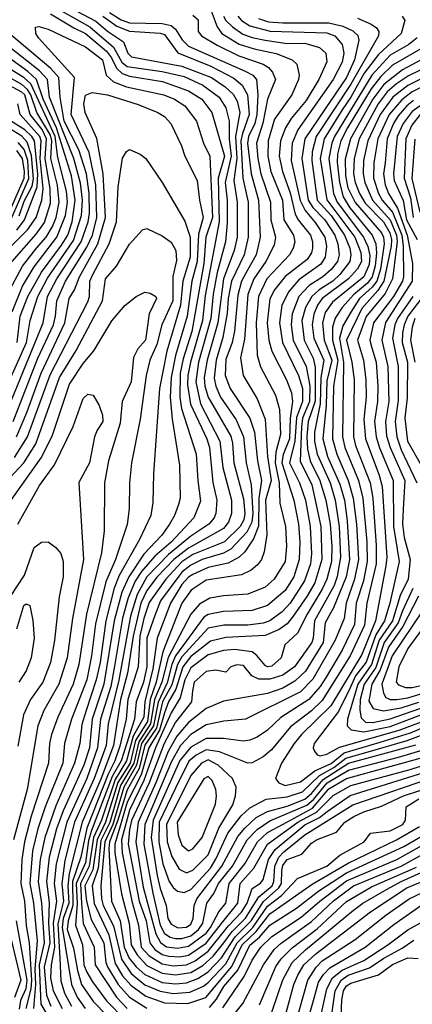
# Model space of a CAD drawing. Extents: x 501367 to 657802, y 482273 to 547541.
# Tile 654 of 656: x 636125 to 637915, y 485634 to 490128. Entities that reach past the tile are written whole.
import ezdxf

# ---------------------------------------------------------------- set-up
doc = ezdxf.new("R2010")
doc.units = 0

msp = doc.modelspace()

# ---------------------------------------------------------------- linework, layer by layer
at = {"layer": '0CON20XD'}
for points in [[(636138.8, 490268.8), (636445, 490095.3), (636553, 490003), (636591.4, 489935), (636615, 489914.1), (636775, 489892.3), (636875, 489868.4), (636959.4, 489829.4), (637034.8, 489775), (637065, 489726.2), (637080.2, 489665), (637079.6, 489585), (637089.9, 489505), (637062.1, 489385), (637070.7, 489305), (637070.7, 489200.7), (637063.1, 489115), (637025.9, 488974.1), (637007, 488875), (636996.2, 488765), (636940.4, 488565), (636928.7, 488475), (636949.4, 488375), (637038.2, 488205), (637051.6, 488085), (637090.8, 487935), (637091.5, 487875), (637077.5, 487835), (637053.9, 487806.1), (636895, 487716.1), (636828.5, 487665), (636752.1, 487585), (636705, 487522.8), (636676.9, 487465), (636642.4, 487315), (636616.4, 487145), (636585.1, 487025), (636552.2, 486815), (636495, 486661.6), (636409.7, 486465), (636350.7, 486230.7), (636344.4, 486175.6), (636348.3, 486095), (636323.7, 486025), (636318.3, 485985), (636360.7, 485725), (636387.1, 485667.1), (636422.8, 485615)], [(636265, 490155.7), (636371.8, 490091.8), (636425, 490065.6), (636521.3, 489985), (636543.7, 489955), (636567, 489907), (636592.5, 489882.5), (636625, 489869.8), (636776.4, 489846.4), (636895, 489803.6), (636955.3, 489765), (637000.8, 489705), (637058.6, 489505), (637030.7, 489405), (637034.6, 489205.4), (636971.3, 488868.7), (636958.7, 488755), (636903.8, 488565), (636892.2, 488505), (636890.9, 488460.9), (636903.2, 488373.2), (636977.9, 488215), (636991, 488175), (637006, 488016), (637023.4, 487935), (637019.2, 487875), (637011.9, 487855), (636987.8, 487825), (636905, 487771), (636803.2, 487686.8), (636705.1, 487584.9), (636660.3, 487505), (636630, 487405), (636576.8, 487113.2), (636529.1, 486915), (636518.5, 486815), (636464.8, 486665.2), (636375.3, 486465), (636330.2, 486289.8), (636317, 486185), (636324.9, 486105), (636298.3, 486001.7), (636308.5, 485845), (636311.9, 485741.9), (636328.5, 485685), (636361.2, 485625)], [(636353.7, 490183.7), (636472, 490122), (636526, 490076), (636597.9, 490027.9), (636618.7, 489975), (636635, 489958.8), (636865, 489916.4), (636999.5, 489865), (637062, 489822), (637098.7, 489788.7), (637116, 489756), (637129.5, 489705), (637109, 489595), (637115.7, 489495), (637101.4, 489395), (637117.3, 489295), (637116.4, 489135), (637102.6, 489075), (637053.7, 488945), (637028.2, 488745), (636979.8, 488575), (636966.2, 488495), (636969.7, 488455), (636985.1, 488405), (637087.5, 488227.5), (637095.4, 488195), (637102.1, 488105), (637145, 487941.4), (637151.1, 487875), (637146.7, 487845), (637130, 487815), (637058.5, 487745), (636915, 487686.7), (636865, 487654), (636790.7, 487575), (636715, 487468), (636690.4, 487395), (636672.8, 487315), (636665.1, 487175.1), (636618.1, 487025), (636610.6, 486935), (636581.9, 486811.9), (636559.5, 486745), (636529.1, 486685), (636431.3, 486438.7), (636404.4, 486305), (636365.7, 486195), (636367, 486085), (636345.9, 486015), (636342.1, 485975), (636370.4, 485890.4), (636387.9, 485787.9), (636407.1, 485725), (636460.8, 485645), (636646, 485456)], [(636503.5, 490145), (636568.3, 490098.3), (636625, 490076.7), (636765, 490067.3), (636785, 490060.8), (636846.6, 489976.6), (636996.4, 489916.4), (637101.6, 489861.6), (637139.7, 489829.7), (637164.3, 489785), (637172.1, 489695), (637140.6, 489609.4), (637133.9, 489575), (637142.5, 489405), (637167.1, 489295), (637166.7, 489135), (637148.3, 489055), (637091.3, 488935), (637075.9, 488855), (637071.1, 488788.9), (637051.9, 488678.1), (637021.6, 488575), (637012, 488492), (637019.7, 488455), (637041, 488405), (637111.7, 488301.7), (637146, 488225), (637157.1, 488105), (637181.3, 488005), (637187.8, 487875), (637184, 487835), (637161, 487789), (637088, 487712), (637055, 487693.7), (636956.6, 487665), (636905, 487638.2), (636865, 487606.6), (636767.3, 487475), (636740.9, 487409.1), (636704, 487305), (636705.4, 487175), (636689.7, 487105), (636655.9, 487015), (636648.9, 486935), (636588, 486745), (636546.7, 486673.3), (636452.3, 486427.7), (636438.9, 486381.1), (636425, 486280), (636383.1, 486185), (636387.1, 486092.9), (636379.1, 485995), (636410.6, 485905), (636414.7, 485865.3), (636418.1, 485815), (636431.2, 485781.2), (636456.6, 485736.6), (636520.5, 485650.5), (636605, 485565.1)], [(636535, 490160.9), (636588.1, 490128.1), (636625, 490113.3), (636775, 490110.7), (636815, 490101.2), (636835, 490085.7), (636865.8, 490035.8), (636895, 490008.1), (637153.9, 489893.9), (637187.8, 489875), (637205.4, 489855.4), (637211.3, 489785), (637206.2, 489695), (637197.3, 489655), (637168.2, 489595), (637164, 489565), (637180.1, 489425), (637213.9, 489305), (637222.2, 489135), (637203.2, 489055), (637164.6, 488985), (637136.8, 488935), (637119.6, 488870.4), (637103.9, 488706.1), (637093.3, 488655), (637065, 488576.9), (637062.5, 488505), (637085.1, 488445.1), (637175, 488310), (637195.1, 488245.1), (637210.1, 488115), (637228.4, 488025), (637215.2, 487945), (637213.9, 487816.1), (637191.6, 487758.4), (637151.2, 487698.8), (637125.6, 487674.4), (637075, 487648.2), (636985, 487628.3), (636914.5, 487595.5), (636895, 487583.5), (636865, 487550.8), (636812.8, 487465), (636752.1, 487305), (636732.7, 487165), (636695.6, 487015), (636690.9, 486945), (636641.8, 486858.2), (636612.4, 486745), (636560.2, 486659.8), (636498.1, 486475), (636462, 486395), (636442.4, 486265), (636402.3, 486185), (636406.5, 486093.5), (636415, 486003.3), (636464.9, 485895), (636469.6, 485815), (636566.3, 485666.3), (636615.4, 485615.4)], [(636915, 490148.3), (636938.3, 490128.3), (636939.6, 490075), (636953.8, 490055), (637025, 490011.4), (637123.7, 489963.6), (637235.4, 489925), (637259.6, 489909.6), (637278.2, 489888.2), (637291.7, 489855), (637254.7, 489765.3), (637233.3, 489656.7), (637205.4, 489565), (637210.4, 489495), (637224.2, 489425), (637268.2, 489295), (637270, 489215), (637290.8, 489135), (637285, 489098.6), (637247, 489025), (637192.9, 488945), (637166, 488874), (637149.4, 488670.6), (637131.6, 488585), (637144.8, 488504.8), (637208, 488398), (637245.1, 488305.1), (637255.5, 488135), (637272.4, 488025), (637246.4, 487935), (637252.3, 487777.7), (637240.3, 487699.7), (637227.5, 487665), (637210.2, 487639.8), (637180.9, 487615), (637135.9, 487594.1), (636975, 487570.5), (636907.2, 487525), (636864.9, 487465), (636777.8, 487242.2), (636747.2, 487105), (636720.1, 487025), (636708, 486925), (636652.3, 486837.7), (636628, 486735), (636573, 486647), (636516.2, 486465), (636477.5, 486385), (636458.5, 486248.5), (636422, 486175), (636428.8, 486105), (636451.1, 486021.1), (636508.5, 485915), (636518.2, 485825), (636525.6, 485805), (636574.5, 485724.5), (636625, 485666.4), (636705, 485615.9)], [(636998.7, 490168.7), (637025.5, 490095.5), (637047.3, 490065), (637126, 490016), (637194.4, 489995), (637295, 489973.8), (637366.9, 489945), (637388.5, 489925), (637398.9, 489875), (637396.6, 489855), (637365.8, 489785), (637286.3, 489673.7), (637257.6, 489575), (637255.9, 489505), (637269.6, 489435), (637322.9, 489305), (637329, 489215), (637374.3, 489145), (637380.3, 489115), (637372.8, 489085), (637355.3, 489055), (637251.7, 488945), (637214.6, 488865), (637203.1, 488745), (637207.6, 488597.6), (637223.6, 488543.6), (637291.9, 488415), (637309.6, 488349.6), (637314.8, 488235), (637293.1, 488155), (637290.4, 488105), (637308.2, 488015), (637311, 487921), (637337.4, 487815), (637341.7, 487725), (637335, 487655.7), (637285.3, 487575), (637245, 487538.3), (637165, 487505.7), (637055, 487499), (636992, 487488), (636945, 487459.8), (636905.1, 487414.9), (636802.5, 487217.5), (636773.8, 487105), (636739.9, 487025), (636721.9, 486915), (636667.5, 486832.5), (636645.1, 486735), (636585, 486632.7), (636535.6, 486464.4), (636495, 486381.6), (636482.4, 486255), (636454.7, 486175), (636464.2, 486094.2), (636531.7, 485951.7), (636560.2, 485820.2), (636593.7, 485763.7), (636631, 485721), (636700.8, 485670.8), (636785, 485641.1), (636891.8, 485638.2), (636974.5, 485665.5), (637092.9, 485807.1), (637139, 485905), (637204, 485966), (637265, 486047), (637458.2, 486181.8), (637622.2, 486277.8), (637843.8, 486385), (637948.7, 486445)], [(637054.6, 490145), (637064.9, 490125), (637095.2, 490095), (637142.6, 490062.6), (637185, 490046.6), (637245, 490034.4), (637345, 490020.1), (637425, 490021.4), (637491.8, 490001.8), (637520.9, 489975), (637525.3, 489935.3), (637488.8, 489855), (637431, 489759), (637362.5, 489677.5), (637337.1, 489635), (637314.4, 489575.6), (637308.8, 489505), (637322.8, 489435), (637357.7, 489337.7), (637381.4, 489241.4), (637395.3, 489215.3), (637451.9, 489145), (637460.5, 489115), (637460.2, 489085), (637455, 489063.8), (637435.6, 489034.4), (637335, 488956.7), (637287.5, 488895), (637266.4, 488853.6), (637253.3, 488745), (637260.4, 488665), (637275.1, 488615.1), (637341.9, 488485), (637364, 488425), (637368.9, 488385), (637358.8, 488308.8), (637355.2, 488214.8), (637326, 488144), (637319.8, 488105), (637375.1, 487935), (637396.6, 487825), (637402.6, 487745), (637399.9, 487665), (637374.9, 487585.1), (637335, 487523), (637254.9, 487455.1), (637185, 487431.5), (637055, 487427.7), (636985, 487413.5), (636965, 487400.5), (636835.9, 487224.1), (636819.4, 487185), (636797.8, 487102.2), (636756.2, 487013.7), (636735.2, 486905), (636680.8, 486825), (636658.1, 486725), (636600.3, 486625), (636550.4, 486455), (636512.9, 486375), (636494.7, 486175), (636498, 486115), (636505.7, 486085), (636552.6, 485992.6), (636589.5, 485839.5), (636633, 485775), (636695, 485723), (636765, 485693.5), (636825, 485683.9), (636900.4, 485689.6), (636963.5, 485716.5), (636985, 485733.5), (637065, 485819.1), (637117.2, 485915), (637188, 485985), (637255, 486082.1), (637319.3, 486130.7), (637391.4, 486208.6), (637525.8, 486265), (637585.6, 486314.4), (637695.3, 486375), (637724.5, 486415.5), (637815, 486425.7), (637872.2, 486455), (637884.7, 486475), (637888.1, 486535), (637945, 486572.1)], [(637120.4, 490145), (637136.4, 490125), (637175, 490100.7), (637266.6, 490076.6), (637525, 490069.1), (637561.4, 490055), (637595.8, 490015), (637603.2, 489975), (637596.2, 489935), (637554.6, 489855), (637392.7, 489625), (637367.5, 489565), (637362.9, 489485), (637403.5, 489303.5), (637426.7, 489256.7), (637472.5, 489202.5), (637516.2, 489135), (637524.2, 489095), (637517.9, 489045), (637497.7, 489012.3), (637398.7, 488941.3), (637351.7, 488888.3), (637320.6, 488825), (637309.4, 488745), (637322.8, 488655), (637396.1, 488505), (637415, 488444.2), (637414.5, 488385), (637388, 488312), (637380, 488205), (637354.9, 488105), (637401.4, 488015), (637427.8, 487935), (637450.2, 487815), (637455, 487690), (637450.7, 487645), (637423.4, 487566.6), (637358.8, 487465), (637321.2, 487425), (637265, 487384.8), (637235, 487374.5), (637165.1, 487364.9), (637055.4, 487364.6), (636985, 487351.1), (636865, 487220.3), (636845, 487184.8), (636818.4, 487091.6), (636776.2, 487015), (636748.4, 486895), (636695, 486816.8), (636670, 486710), (636615, 486613.3), (636573.1, 486475), (636535.1, 486375), (636530.7, 486345), (636543.9, 486105), (636583.1, 486015), (636602.1, 485895), (636624.7, 485844.7), (636656.7, 485805), (636695, 485770.6), (636775, 485734.2), (636835, 485727.4), (636885, 485732.1), (636937.6, 485752.4), (636985, 485782), (637045, 485846.2), (637108.1, 485941.9), (637180.6, 486015), (637236.7, 486103.3), (637307.4, 486165), (637318.2, 486185), (637320.8, 486245), (637325, 486267.8), (637345, 486294.8), (637410.9, 486319.1), (637455, 486369.5), (637478.2, 486385), (637569.6, 486420.4), (637608, 486465), (637649.4, 486490.6), (637695, 486512.7), (637775, 486538.5), (637875.3, 486585), (638048, 486642)], [(637869.5, 490145), (637880.7, 490125), (637865.3, 490065), (637760.6, 489969.4), (637696, 489884), (637635.3, 489775), (637595, 489716.8), (637514.1, 489584.1), (637496, 489494), (637526, 489306), (637653.7, 489135), (637681.2, 489065), (637684.3, 489025), (637665, 488991), (637624.3, 488945), (637503.7, 488855), (637483.4, 488825), (637466.4, 488783.6), (637458.8, 488735), (637466.7, 488675), (637512.2, 488575), (637499, 488495), (637495.7, 488375), (637468.9, 488245), (637468.8, 488205), (637482.1, 488145), (637540.8, 488015), (637563.9, 487935), (637582.1, 487815), (637588.4, 487675), (637573.1, 487586.9), (637558.5, 487545), (637469.1, 487385), (637463.7, 487305), (637456.7, 487285), (637377.6, 487175), (637325, 487137.1), (637265, 487117.9), (637215, 487118.8), (637182.9, 487132.9), (637145, 487180.8), (637115, 487182.9), (637088, 487175), (637065, 487150), (637019.5, 487159.5), (636975, 487153.6), (636920.7, 487105), (636913.7, 487065), (636907.7, 487015), (636835, 486921.3), (636784.1, 486825), (636715.1, 486645), (636635, 486473.3), (636625, 486432.5), (636619.2, 486365), (636669.2, 486105), (636701.3, 486015), (636718, 485915), (636741.2, 485885), (636775, 485861.8), (636805, 485853.1), (636855, 485850.5), (636895, 485858), (636975, 485913), (637045, 486002.5), (637119.8, 486095), (637130.5, 486185), (637192.6, 486255), (637255, 486365.5), (637394.1, 486465.9), (637478.2, 486511.8), (637555, 486587.8), (637635, 486633), (637905, 486705.4), (638024, 486744)], [(637214.2, 490134.2), (637259.2, 490119.2), (637325, 490113.4), (637535, 490114.4), (637598.9, 490098.9), (637645, 490077.2), (637666.9, 490056.9), (637672.2, 490035), (637651.9, 489945), (637615, 489864.4), (637517.9, 489722.1), (637425.6, 489585), (637411.5, 489495), (637440.9, 489305), (637461.8, 489271.8), (637516.5, 489215), (637561.5, 489145), (637575.9, 489105), (637581.4, 489055), (637573.9, 489025), (637545, 488988.8), (637507.2, 488955), (637445.6, 488914.4), (637397.3, 488865), (637366.9, 488785), (637363.4, 488735), (637372.4, 488665), (637430.7, 488545), (637447.6, 488457.6), (637446.4, 488385), (637415, 488309.6), (637409.5, 488269.5), (637403.8, 488113.8), (637456.7, 488005), (637497.6, 487815), (637502.1, 487665), (637471.6, 487558.4), (637435.2, 487494.8), (637372.2, 487405), (637345, 487371.3), (637308.6, 487345), (637245, 487317.7), (637065, 487308), (636995, 487291.2), (636905, 487221.1), (636869.3, 487175), (636837.1, 487072.9), (636803.8, 487015), (636784.7, 486965), (636762.3, 486885), (636713.9, 486805), (636678.3, 486681.7), (636615, 486556.6), (636559, 486365), (636559, 486325), (636588.6, 486138.6), (636624.5, 486005), (636633.1, 485905), (636660, 485860), (636705, 485811), (636775, 485776.4), (636835, 485768.6), (636905, 485779.3), (636959.5, 485810.5), (637006.9, 485853.1), (637055.3, 485914.7), (637094.2, 485965.8), (637155, 486026.6), (637215.3, 486124.7), (637277, 486175), (637284.6, 486195), (637288.3, 486265), (637306.3, 486305), (637329.5, 486330.5), (637425, 486406.9), (637644.2, 486545), (638052.6, 486685)], [(637666.2, 490135), (637727.5, 490107.5), (637751.7, 490091.7), (637763.2, 490075), (637761.6, 490055), (637635, 489833.4), (637477.1, 489595), (637459.3, 489525), (637457.8, 489485), (637482.2, 489305), (637545, 489234.1), (637606, 489145), (637631.2, 489085), (637635.4, 489055), (637630.7, 489025), (637584.6, 488965.4), (637553.5, 488935), (637490.2, 488895), (637456.9, 488865), (637428.2, 488815), (637412.3, 488755), (637422, 488665), (637464, 488584), (637471.9, 488541.9), (637473, 488387), (637441, 488295), (637434.5, 488225), (637437.5, 488167.5), (637449.9, 488115), (637493.2, 488025), (637520.9, 487935), (637540.8, 487825), (637548, 487725), (637546.5, 487655), (637526, 487575), (637505, 487528.5), (637435.4, 487415), (637391.2, 487328.8), (637333.8, 487275), (637317.7, 487215), (637275, 487176.8), (637255, 487174.5), (637245, 487180.4), (637206.9, 487226.9), (637185, 487243.7), (637105, 487254), (637055, 487248.8), (636985, 487228.9), (636905, 487170.3), (636878.3, 487115), (636856.3, 487033.7), (636815, 486964.8), (636744.2, 486805), (636690.9, 486655), (636625, 486519.5), (636589.9, 486385), (636592, 486325), (636635.8, 486105), (636667.3, 485995), (636679.6, 485895), (636715, 485855.9), (636775, 485818.8), (636825, 485809.9), (636885, 485814.9), (636925, 485832.6), (636985, 485877.2), (637077.8, 485992.2), (637137, 486055), (637162.8, 486095), (637185, 486162.4), (637222.5, 486187.5), (637235, 486203.6), (637260, 486295), (637289.6, 486340.4), (637425, 486452.6), (637492.5, 486487.5), (637526.5, 486513.5), (637632.6, 486587.4), (638036.6, 486713.4)], [(636035.8, 488265), (636231.3, 488745), (636252.4, 488865), (636294.7, 488945), (636404.5, 489115), (636437.3, 489205), (636442.7, 489245), (636441.8, 489335), (636429.4, 489425), (636394.4, 489534.4), (636327.7, 489665), (636309.7, 489775), (636303.4, 489865), (636267.6, 489905), (636055, 490084)], [(636095.1, 488295), (636207.3, 488582.7), (636278.4, 488735), (636288.9, 488775), (636293.5, 488845), (636333.8, 488935), (636430.5, 489089.5), (636457.1, 489145), (636476.8, 489225), (636472.3, 489375), (636442, 489522), (636359, 489695), (636375.2, 489865.2), (636210.4, 490045), (636198.2, 490065), (636196.4, 490093.6), (636212.5, 490097.5), (636255, 490085.3), (636425.7, 490005), (636502.6, 489945), (636518.8, 489875), (636552.4, 489845), (636612.3, 489822.3), (636782.5, 489785), (636831.2, 489765), (636878.4, 489735), (636931.4, 489665), (636963.9, 489565), (636991.7, 489505), (637004.9, 489225), (636973.5, 489135), (636964.6, 489015), (636910, 488705), (636870.2, 488579.8), (636857.1, 488515), (636854.5, 488404.5), (636863.3, 488353.3), (636930.4, 488145), (636936.7, 488025), (636949.2, 487930.8), (636919.2, 487855), (636815, 487743.4), (636740.8, 487679.2), (636680.7, 487609.3), (636652.2, 487565), (636620.1, 487490.1), (636593.9, 487396.1), (636558, 487178), (636540, 487085), (636493.8, 486935), (636479.9, 486805), (636430.4, 486665), (636340.2, 486465), (636290.9, 486275), (636282.7, 486185), (636293.4, 486105), (636277.8, 486005), (636283.9, 485895), (636267.9, 485815), (636266.1, 485755), (636278, 485695), (636318, 485615)], [(636084.7, 488495), (636156, 488655), (636173.2, 488755), (636207.3, 488865), (636251.9, 488948.1), (636369.8, 489120.2), (636406.7, 489235), (636410.9, 489305), (636402.1, 489382.1), (636371.9, 489495), (636260.1, 489775), (636251, 489855), (636214.8, 489894.8), (636049.2, 490025)], [(637937.2, 490045), (637899.5, 490015), (637813.9, 489966.1), (637730.8, 489875), (637560.1, 489595), (637547.8, 489565), (637534.1, 489495), (637556.6, 489335), (637572.9, 489295), (637692.7, 489135), (637712.5, 489092.5), (637721.6, 489051.6), (637719.1, 489010.9), (637694.9, 488955.1), (637551, 488839), (637518.4, 488791.5), (637506.1, 488745), (637513.9, 488665), (637548, 488575), (637525, 488480.6), (637521.9, 488368.1), (637508, 488215), (637528.9, 488135), (637585, 488008.9), (637605.9, 487935), (637619.1, 487840.9), (637629.4, 487665), (637614.5, 487585), (637556.2, 487443.8), (637518.2, 487375), (637508.6, 487285), (637428.2, 487155), (637380.2, 487109.8), (637325, 487077.8), (637255, 487053.3), (637055, 487018.1), (636975, 486984.3), (636895, 486920.7), (636842, 486858), (636802.5, 486787.5), (636745.5, 486645), (636664.6, 486465), (636653.8, 486375), (636688.5, 486168.5), (636746.3, 485956.3), (636766.3, 485916.3), (636795, 485896.7), (636845, 485890.2), (636895, 485899.6), (636975, 485959.5), (636995.1, 485985), (637033.4, 486056.6), (637065.5, 486095), (637080.3, 486185), (637152.2, 486275), (637209.1, 486375), (637255, 486418.5), (637326.4, 486456.4), (637460.3, 486529.7), (637535, 486617.3), (637615, 486664.4), (637995, 486769.7)], [(636113.6, 488655), (636126.9, 488775), (636162.4, 488865), (636224.1, 488975.9), (636315, 489099.1), (636344.3, 489145), (636364.2, 489205), (636377.3, 489305), (636360.8, 489415), (636293.3, 489635), (636232.1, 489765), (636202.2, 489855), (636162, 489892), (636046.8, 489975)], [(637975, 490007.1), (637825, 489921.2), (637771.2, 489868.8), (637727.6, 489812.4), (637619.4, 489635), (637589.4, 489575), (637574.1, 489515), (637572.3, 489477.7), (637582.7, 489385), (637599.4, 489319.4), (637630.1, 489270.1), (637732.4, 489145), (637748.6, 489105), (637752, 489062), (637746.8, 489005), (637731.9, 488955), (637711.8, 488925), (637647.1, 488872.9), (637595.8, 488814.2), (637563.3, 488766.7), (637551.2, 488725), (637551.2, 488665), (637575.2, 488575), (637556, 488455), (637551.4, 488215), (637571.4, 488145), (637622.9, 488025), (637646, 487945), (637661.5, 487825), (637669.5, 487665), (637652.5, 487575), (637614.4, 487465), (637604, 487395), (637564.3, 487295.7), (637462.4, 487117.6), (637405, 487059.8), (637155, 486935.3), (637055.8, 486925.8), (636975, 486909), (636905, 486865.5), (636857.7, 486815), (636816.9, 486743.1), (636695.3, 486455), (636691.2, 486365), (636731.9, 486141.9), (636766.1, 485995), (636785, 485956.7), (636810.5, 485940.5), (636835, 485934.7), (636865.1, 485935.1), (636905, 485946.8), (636940.5, 485975), (636960.7, 486005), (636978, 486095), (637010, 486140), (637031.9, 486185), (637094.9, 486265), (637163, 486385), (637208.3, 486431.7), (637265, 486471.7), (637435, 486543.2), (637465, 486568.5), (637527.2, 486645), (637625, 486702.3), (637852.2, 486762.2), (637964.7, 486795.3)], [(638001.1, 489968.9), (637870.3, 489899.7), (637785, 489832.1), (637734.9, 489765.1), (637632.9, 489585), (637608.7, 489491.3), (637610.4, 489415), (637621.4, 489361.4), (637654.3, 489294.3), (637775.3, 489155), (637784.7, 489135), (637787.3, 489105), (637770, 488990), (637754.4, 488935.6), (637732.8, 488907.3), (637674.9, 488855.1), (637635, 488793.3), (637598.7, 488731.3), (637583.6, 488675), (637602.4, 488565), (637597.2, 488225), (637608.3, 488175), (637670.5, 488025), (637689.8, 487945), (637707.8, 487745), (637709.5, 487655), (637692.5, 487567.5), (637659.9, 487465), (637652.3, 487367.7), (637595, 487250.5), (637522.7, 487127.3), (637496, 487084), (637443.7, 487025), (637316.2, 486943.8), (637255, 486885.8), (637207.2, 486852.8), (637175, 486839.8), (637145, 486835.8), (637055, 486847.9), (636975, 486847.5), (636905, 486807.7), (636855, 486746.2), (636733.2, 486475), (636724.9, 486395), (636751.3, 486221.3), (636765, 486163.3), (636793.4, 486085), (636801, 486025), (636815, 485999.2), (636846.7, 485983.3), (636885, 485986), (636905, 486000.2), (636916.4, 486025), (636920.6, 486085), (636932.2, 486115), (637046.7, 486265), (637119.6, 486400.4), (637151.4, 486438.6), (637203.8, 486486.2), (637255.6, 486514.4), (637345, 486539.1), (637425, 486570.9), (637455, 486596.3), (637509.3, 486660.7), (637625, 486734.9), (637931.5, 486818.5)], [(638005, 489923.1), (637898.2, 489871.8), (637843.9, 489836.1), (637801.2, 489798.8), (637760.5, 489745), (637673.6, 489585), (637649.6, 489495), (637647.9, 489425), (637655.1, 489385), (637674.2, 489335), (637700.4, 489290.4), (637784.7, 489205), (637812.9, 489155), (637820.1, 489125), (637818.8, 489095), (637785.8, 488935), (637758.4, 488891.6), (637685, 488809.7), (637615.5, 488665), (637639.9, 488565), (637650.4, 488485), (637647, 488225), (637656.4, 488185), (637723.4, 488015), (637735.1, 487945), (637751.1, 487728.9), (637750.8, 487645), (637707.4, 487465), (637698.2, 487365), (637632.4, 487225), (637505, 487020.2), (637455, 486973), (637359.5, 486900.5), (637273.9, 486796.1), (637235, 486763.2), (637185, 486736.5), (637165, 486734.7), (637035.8, 486785.8), (636975, 486794.9), (636929.4, 486770.6), (636896.1, 486743.9), (636835, 486621.2), (636761.1, 486465), (636759.2, 486375), (636777.7, 486275), (636806.6, 486195), (636825, 486167.4), (636845, 486151.2), (636875, 486143.9), (636905, 486158.7), (636994.5, 486255.5), (637021.1, 486298.9), (637073.8, 486415), (637135.3, 486494.7), (637175, 486530.2), (637249.6, 486570.4), (637345, 486580.7), (637415, 486603.7), (637492.2, 486677.8), (637558.2, 486715), (637612.9, 486757.1), (637713.8, 486786.2), (637892.4, 486837.6), (638001.1, 486878.9)], [(636090.1, 488795), (636138.1, 488911.9), (636190.6, 489000.6), (636293.7, 489135), (636333.9, 489235), (636342.2, 489295), (636338.9, 489345), (636299.3, 489499.3), (636287.3, 489595), (636175.3, 489835.3), (636145, 489862.5), (636065, 489913.5)], [(638040.1, 489899.9), (637895, 489828.4), (637826.7, 489775), (637769.5, 489695), (637711.9, 489575), (637692.7, 489485), (637691.6, 489425), (637699.1, 489385), (637733.6, 489305), (637814.6, 489215), (637843.1, 489145), (637847, 489115), (637825.8, 488945), (637791.6, 488878.4), (637705, 488774), (637666, 488665), (637692.4, 488575), (637703.8, 488485), (637704.3, 488405), (637693.9, 488303.9), (637701.5, 488215), (637765, 488049.2), (637777.9, 487997.9), (637798.8, 487675), (637794.1, 487635.9), (637747.9, 487385), (637685, 487230.2), (637543.5, 486996.5), (637409.4, 486865), (637376.8, 486825), (637319.5, 486735), (637290.8, 486665), (637306.4, 486645), (637335, 486632.8), (637405, 486649.8), (637470.8, 486699.2), (637545, 486732.8), (637605, 486781.9), (637769.6, 486830.4), (637907.2, 486872.8), (638005, 486913.6)], [(638068.9, 489875), (637915, 489798.8), (637867.1, 489762.9), (637809.7, 489695), (637758.2, 489585), (637739.9, 489475), (637739, 489405), (637761.1, 489335), (637778.3, 489305), (637825, 489250.5), (637867.3, 489145), (637874.5, 489095), (637875.4, 488955), (637870.5, 488935), (637829.2, 488865), (637739.1, 488745), (637721.8, 488665), (637730.6, 488630.6), (637750, 488565), (637757.7, 488455), (637757.1, 488385), (637743.6, 488295), (637750.1, 488225), (637765.2, 488174.8), (637828, 488025), (637829.2, 487815), (637855.5, 487655), (637813.1, 487465), (637789.1, 487385), (637749.3, 487320.6), (637705, 487195.5), (637657, 487133), (637631.7, 487078.3), (637579.6, 486970.4), (637467.5, 486825), (637463.4, 486805), (637468.8, 486788.8), (637482.3, 486772.3), (637495, 486768.2), (637525, 486776.2), (637582.8, 486807.2), (637854.8, 486885), (637965, 486927)], [(636090.8, 489025), (636200.3, 489149.7), (636237.7, 489202.3), (636265, 489291.5), (636263.7, 489356.3), (636241.2, 489495), (636247.4, 489585), (636226.8, 489626.8), (636173.3, 489695), (636147.9, 489785), (636135, 489797.6), (636055, 489840.7)], [(636081.9, 488898.1), (636137, 489003), (636202.2, 489085), (636244.9, 489135), (636274.9, 489185.1), (636291.8, 489225), (636304.3, 489295), (636297.6, 489372.4), (636267.3, 489495), (636271.6, 489575), (636265, 489601.3), (636202.9, 489705), (636176.2, 489785), (636160, 489810), (636135, 489832.2), (636065, 489872)], [(636109.6, 488225), (636157.8, 488335), (636222.3, 488515), (636330.6, 488745), (636350.2, 488855), (636374.1, 488895.9), (636396.9, 488955), (636481.8, 489105), (636515.6, 489225), (636505.3, 489425.3), (636476.7, 489586.7), (636423, 489705), (636417.5, 489745), (636425, 489784.4), (636455, 489795.9), (636525, 489785.6), (636665, 489741.9), (636755, 489704.7), (636785, 489686.2), (636814.8, 489654.8), (636862.3, 489552.3), (636878.7, 489505), (636935, 489394), (636944.7, 489305), (636962, 489225), (636940.1, 489149.9), (636933.6, 489025), (636910.5, 488935), (636888.4, 488775), (636835.1, 488595), (636815.6, 488494.4), (636811.5, 488405), (636819.7, 488305), (636854.2, 488095), (636857.5, 487945), (636848.8, 487915), (636831.1, 487865), (636808.7, 487825), (636773.5, 487775), (636691.6, 487688.4), (636622.7, 487585), (636591.1, 487515), (636555.5, 487384.5), (636508.7, 487095), (636455.8, 486935), (636442.5, 486805), (636416.9, 486725), (636323, 486517), (636292.5, 486435), (636258.8, 486305), (636246.8, 486195), (636259, 486099), (636255.8, 486005), (636262.1, 485915), (636237.2, 485805), (636246.5, 485676.5), (636266.4, 485625)], [(636065.8, 489075), (636160.3, 489169.7), (636199.9, 489225), (636225.1, 489304.9), (636231.5, 489358.5), (636218.8, 489495), (636223, 489575), (636216, 489595), (636126.5, 489695), (636116.4, 489745)], [(637920.7, 489759.3), (637890.4, 489735), (637850.6, 489689.4), (637829.2, 489655), (637801.4, 489585), (637791.5, 489475), (637783.5, 489425), (637791, 489375), (637807, 489335), (637847.9, 489267.9), (637892.2, 489145), (637916.1, 489015), (637914.3, 488935), (637793.9, 488746.1), (637776.2, 488665), (637804.6, 488545), (637807.9, 488385), (637792.8, 488295), (637798.5, 488228.5), (637814.6, 488175), (637880.8, 488025), (637873.9, 487893.9), (637871.3, 487825), (637877.7, 487765), (637905.4, 487665), (637896.9, 487575), (637860.4, 487499.6), (637824.7, 487385), (637765, 487295.5), (637728.8, 487185), (637666.4, 487095), (637620.6, 486935), (637618.8, 486905), (637636.7, 486886.7), (637695, 486878.2), (637815, 486902.6), (637990.9, 486969.1)], [(637976.6, 489753.4), (637915, 489709), (637873.3, 489655), (637846.6, 489595), (637829.1, 489425), (637832, 489395), (637873.6, 489303.6), (637889.5, 489215), (637937.2, 489125)], [(637950.7, 489695), (637913, 489647), (637885.7, 489585), (637877.7, 489405), (637907.3, 489315), (637919.1, 489225)], [(636112, 489168), (636147.4, 489215), (636204.7, 489365.3), (636208, 489425), (636191.7, 489575), (636179.9, 489595), (636148.8, 489625), (636070.8, 489675)], [(636123.1, 489233.1), (636145, 489300.6), (636181.1, 489368.9), (636188.2, 489401.8), (636178.1, 489508.1), (636159.5, 489569.5), (636135, 489596.7), (636055, 489646.1)], [(636085, 489214.7), (636167.1, 489402.9), (636161.7, 489485), (636145, 489536.5), (636118.1, 489568.1)], [(637927.6, 489582.4), (637913.3, 489403.3), (637949.7, 489249.7)], [(636078.5, 489251.5), (636145.3, 489405), (636147.3, 489435), (636137, 489495), (636111.5, 489531.5)], [(636100.7, 488129.3), (636160.4, 488225), (636263.3, 488506.7), (636435, 488840.4), (636442.6, 488865), (636445.5, 488935), (636458.2, 488965), (636533.6, 489105), (636566.8, 489205), (636574.3, 489365), (636593, 489497), (636612.6, 489527.4), (636625, 489536), (636675, 489514), (636700.8, 489495), (636775.3, 489385.3), (636878.5, 489208.5), (636901.9, 489135), (636901.8, 489045), (636868.9, 488935), (636858.3, 488825), (636795.4, 488615.4), (636762.2, 488445), (636734.7, 488054.7), (636731.6, 487925), (636723.1, 487865), (636671.7, 487755), (636578.8, 487591.1), (636556.1, 487533.9), (636517.1, 487385), (636491.3, 487195), (636473.8, 487115), (636428.2, 486975), (636408.8, 486911.2), (636398.8, 486825), (636374.6, 486735), (636289.4, 486540.6), (636240.2, 486395), (636217.7, 486295), (636209.3, 486195), (636223.8, 486095), (636236, 485915), (636213.7, 485815), (636221.6, 485635), (636275, 485544.9)], [(636059, 488015), (636144, 488106), (636197.8, 488192.2), (636306.4, 488495), (636381.8, 488618.2), (636501.9, 488845), (636516.8, 488945), (636566.2, 489003.8), (636625, 489103.3), (636685, 489169.2), (636705, 489175.8), (636775, 489142.5), (636815, 489113.3), (636837.6, 489075), (636840.4, 489029.6), (636823.1, 488956.9), (636822.7, 488845), (636772.7, 488735), (636750.3, 488645), (636718, 488575), (636701.9, 488505), (636674.3, 488305), (636634.3, 488105), (636625.3, 488015), (636624.2, 487895), (636615.2, 487824.8), (636561.2, 487665), (636518.2, 487561.8), (636470, 487370), (636451.8, 487225), (636430.6, 487115), (636360.4, 486935), (636329, 486825), (636322.1, 486735), (636240.9, 486535), (636207.9, 486435), (636183.4, 486335), (636171.1, 486185), (636187.3, 486095), (636204, 485924), (636194, 485794), (636197.2, 485725), (636188.4, 485615)], [(636078.3, 487925), (636222.2, 488127.8), (636272.6, 488227.4), (636352.4, 488465), (636415, 488559.2), (636463.1, 488616.9), (636545, 488754.4), (636605, 488824.5), (636655.7, 488865), (636695, 488883.9), (636720.3, 488880.3), (636745.8, 488865), (636748.6, 488855), (636715.2, 488785), (636698.4, 488665), (636664, 488626), (636643.2, 488586.8), (636633.4, 488475), (636592.2, 488385), (636583.7, 488286.3), (636530.5, 488115), (636511.9, 488015), (636509.5, 487795), (636498.4, 487695), (636429, 487415), (636395.1, 487185), (636368.5, 487095), (636298.9, 486945), (636269.5, 486865), (636261, 486825), (636257, 486735), (636177.4, 486492.6), (636146.1, 486375), (636134.6, 486295), (636130.8, 486185), (636146.5, 486105), (636154.5, 485994.5), (636167.4, 485915), (636178.5, 485745), (636175.3, 485704.7), (636152.4, 485615)], [(637918.2, 488865), (637848.7, 488765), (637836.4, 488735), (637825.5, 488674.5), (637850.8, 488545), (637850.4, 488390.4), (637837.7, 488295), (637844.4, 488225), (637864.7, 488165), (637936.3, 488013.7)], [(637962.8, 488865), (637895.7, 488775), (637878.4, 488735), (637870.9, 488699.1), (637868.7, 488655), (637893.1, 488565), (637892.4, 488402.4), (637880.7, 488309.3), (637893.3, 488205), (637955.7, 488095)], [(637927.5, 488765), (637914.4, 488725.6), (637907.3, 488665), (637926.6, 488565)], [(636115.7, 487825), (636215, 488001.5), (636283.5, 488096.5), (636369, 488271), (636415, 488400), (636435, 488419.2), (636460, 488415), (636488, 488368), (636503.1, 488323.1), (636504.1, 488295), (636478, 488255), (636466, 488224), (636443, 488105), (636394.2, 488015.8), (636415.2, 487664.8), (636365.4, 487394.6), (636341.1, 487215), (636304.1, 487095), (636235.7, 486975), (636207.5, 486905), (636159.7, 486615), (636096.2, 486385)], [(636083.3, 487495), (636146.4, 487593.6), (636191.5, 487718.5), (636225, 487742.9), (636255, 487744.3), (636289.6, 487719.6), (636312.1, 487692.1), (636322.9, 487655), (636322.9, 487585), (636304.7, 487494.7), (636283.2, 487295), (636266.1, 487193.9), (636230.7, 487105), (636174.8, 487025), (636142, 486955), (636117, 486813)], [(637918.3, 487531.7), (637870.3, 487430.3), (637850.5, 487375), (637787.1, 487285), (637748.4, 487171.6), (637695.9, 487095), (637677.8, 487025), (637676.5, 486976.5), (637681.8, 486941.8), (637702.2, 486922.2), (637735, 486920.6), (637815, 486936.6), (637985, 486996.8)], [(637943.2, 487496.8), (637872, 487358), (637807.1, 487265), (637769.6, 487160.4), (637731.6, 487095), (637717.4, 487017.4), (637737.2, 486985), (637784.2, 486974.2), (637865, 486987.3), (637945, 487013.6)], [(636111.7, 487348.3), (636143.1, 487455), (636155, 487461.9), (636171.2, 487455), (636185.3, 487385.3), (636190.3, 487305), (636177.5, 487215), (636155, 487155.5), (636121.5, 487105)], [(637964.7, 487435.3), (637823.4, 487225), (637775.9, 487095), (637783.7, 487053.7), (637794.7, 487035), (637815.2, 487025.2), (637845.5, 487025.5), (637895, 487033.4), (637985, 487060.9)], [(637990.7, 487389.3), (637895, 487258.9), (637854.2, 487175), (637842.1, 487105), (637852.6, 487092.6), (637885, 487080.9), (637915, 487080.7), (637995, 487098.2)], [(636885, 486234.8), (636915, 486246.7), (636984.4, 486315.6), (637032.5, 486437.5), (637096.5, 486545), (637108.9, 486585), (637112.2, 486625), (637094.7, 486665), (637029.5, 486725), (636985, 486749.3), (636954.8, 486735), (636905, 486677.8), (636793.9, 486455), (636798, 486375), (636818.2, 486308.2), (636851.6, 486251.6), (636885, 486234.8)], [(636895, 486335.3), (636915, 486344.1), (636957.6, 486395), (637017.2, 486547.2), (637022.7, 486585), (637019.8, 486615), (637003.4, 486655), (636985, 486673.3), (636965, 486662.5), (636842.8, 486465), (636848.2, 486408.1), (636865, 486360.8), (636895, 486335.3)], [(636990.6, 485619.4), (637022.8, 485657.2), (637056.3, 485715), (637119.9, 485790.1), (637175, 485903.8), (637219.1, 485940.9), (637265, 485995.7), (637386.6, 486073.4), (637488.7, 486151.3), (637615, 486234.2), (637876.5, 486355), (638055, 486457.2)], [(637052.1, 485617.9), (637149.1, 485760.9), (637185, 485836.2), (637224.8, 485895), (637275, 485944.2), (637408.2, 486031.8), (637494.4, 486105.6), (637615, 486198.2), (637845, 486295.3), (638065, 486417.9)], [(637068.8, 485545), (637142.3, 485637.7), (637236.1, 485815), (637285.9, 485884.1), (637317.2, 485912.8), (637455, 486011.5), (637556.6, 486106.6), (637647.8, 486175), (637865.2, 486265), (638075, 486380)], [(637256.3, 485545), (637325.2, 485745.2), (637367, 485825), (637427.7, 485882.3), (637646.7, 486063.3), (637689.3, 486095), (637800.2, 486160.2), (637864.8, 486195), (638185, 486339.7)], [(637218, 485632), (637293.7, 485806.3), (637318.1, 485841.9), (637368, 485892), (637481.4, 485978.6), (637615, 486102.6), (637729.4, 486170.6), (637935, 486260)], [(637326.2, 485545), (637375.7, 485725), (637393.2, 485766.8), (637421, 485815), (637475.4, 485864.6), (637725, 486055.5), (637890.9, 486165), (638055, 486234.4)], [(637379.6, 485535), (637438.9, 485745), (637476.3, 485803.7), (637505, 485832.2), (637655, 485930.3), (637795, 486041.5), (637901.4, 486115), (638086.3, 486203.7)], [(636046.5, 486095), (636129.7, 485745), (636101.9, 485665)], [(637434.6, 485545), (637465, 485651.1), (637487.8, 485735), (637510.1, 485769.9), (637539.4, 485800.6), (637699.8, 485895), (637831, 485999), (637969.5, 486095)], [(637491.1, 485545), (637525.8, 485705), (637551.9, 485755), (637595, 485789.2), (637695, 485834.6), (637803.5, 485905), (637895, 485973.9), (638075, 486073.4)], [(636108.1, 486015), (636157.8, 485745), (636152.3, 485705), (636128.5, 485651.5), (636122.5, 485612.5)], [(637540.9, 485535), (637564.2, 485695), (637590.7, 485745), (637623.2, 485766.8), (637719.9, 485800.1), (637785.5, 485844.5), (637869.6, 485890.4), (637923, 485927)], [(637588.9, 485541.1), (637594.5, 485655), (637602.4, 485695), (637615, 485718.1), (637635, 485731.2), (637761.2, 485768.8), (637825, 485815.2), (637895, 485846.1), (637942.9, 485842.9)]]:
    msp.add_lwpolyline(points, dxfattribs=at)

doc.saveas('drawing.dxf')
